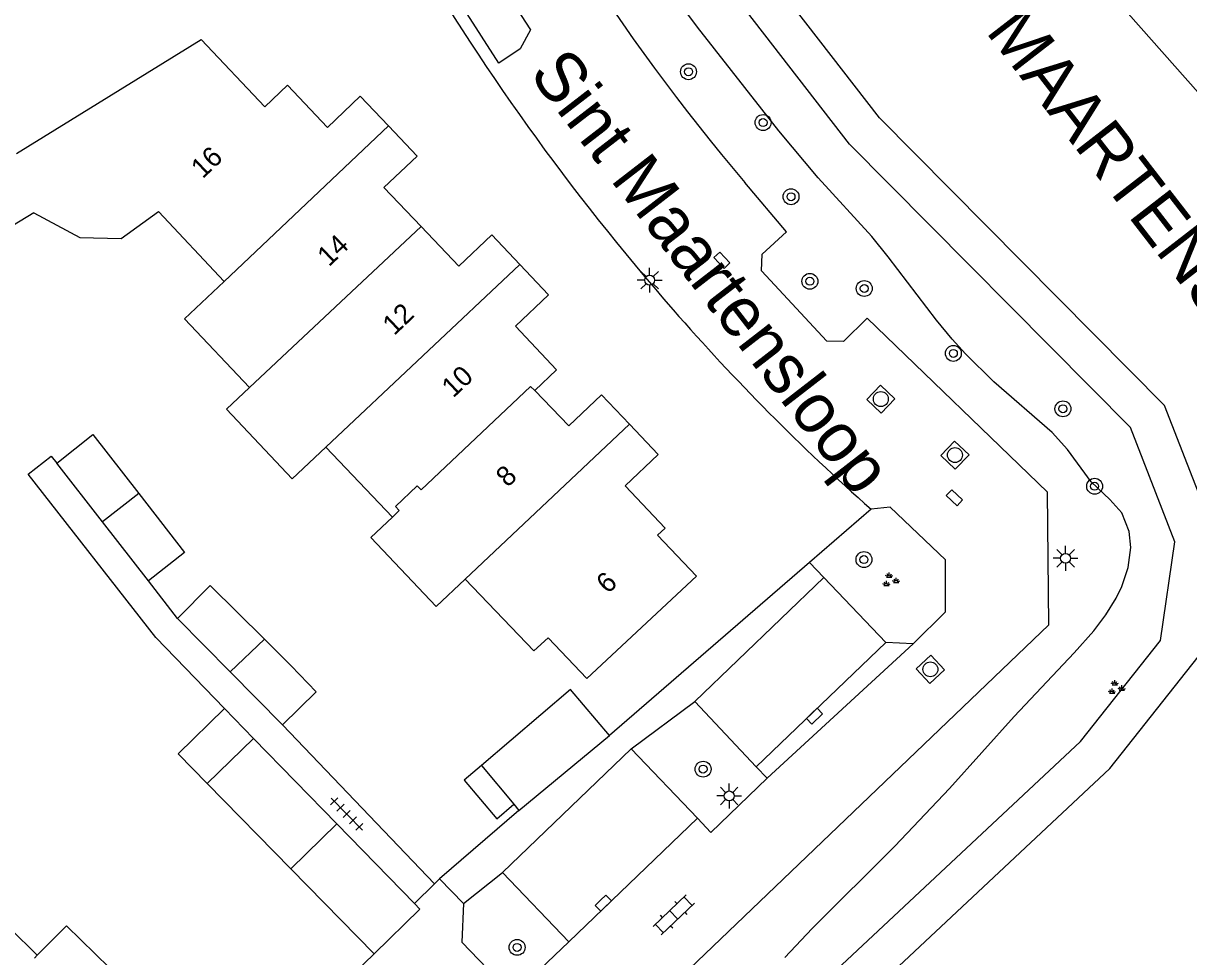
# Model space of a CAD drawing. Extents: x 126000 to 131009, y 393000 to 395500.
# Drawn here: x 130441 to 130499.6, y 394899.9 to 394946.8 of the extents above; entities that cross this region are included whole.
import ezdxf

# ---------------------------------------------------------------- set-up
doc = ezdxf.new("R2010")
doc.units = 0
for name, color, linetype in [('gg-afsc-erfafscheiding', 7, 'Continuous'), ('gg-afsc-muur', 7, 'Continuous'), ('gg-anno-huisnummerreeks BGT', 7, 'Continuous'), ('gg-anno-naam water', 7, 'Continuous'), ('gg-anno-openbare ruimte label', 7, 'Continuous'), ('gg-bbg-bijgebouw', 7, 'Continuous'), ('gg-bbg-gedigitaliseerde bebouwing', 7, 'Continuous'), ('gg-bbg-gedigitaliseerde bijgebouw', 7, 'Continuous'), ('gg-bbg-hoofdgebouw', 7, 'Continuous'), ('gg-bbg-luifel en loopbrug', 7, 'Continuous'), ('gg-bbg-tussenscheiding', 7, 'Continuous'), ('gg-knt-BGT kruinlijn', 7, 'Continuous'), ('gg-knt-verharding', 7, 'Continuous'), ('gg-knt-verharding nz', 7, 'Continuous'), ('gg-kntw-beschoeiing', 7, 'Continuous'), ('gt-grn-groengrens', 7, 'Continuous'), ('gt-grn-weggrens', 7, 'Continuous'), ('gt-symb-boom', 7, 'Continuous'), ('gt-symb-groenvak', 7, 'Continuous'), ('gt-symb-klinker verharding', 7, 'Continuous'), ('gt-symb-kolk', 7, 'Continuous'), ('gt-symb-lichtmast', 7, 'Continuous'), ('gt-symb-rioolschacht', 7, 'Continuous'), ('gt-symb-tegel verharding', 7, 'Continuous')]:
    doc.layers.add(name, color=color, linetype=linetype)

# ---------------------------------------------------------------- blocks, each defined once
blk = doc.blocks.new('gt0-BOOM')
at = {"layer": 'gt-symb-boom'}
for radius in [0.4, 0.2]:
    blk.add_circle((0, 0), radius, dxfattribs=at)
blk = doc.blocks.new('gt0-RS')
at = {"layer": 'gt-symb-rioolschacht'}
blk.add_lwpolyline([(-0.5, -0.5), (0.5, -0.5), (0.5, 0.5), (-0.5, 0.5)], close=True, dxfattribs=at)
blk.add_circle((0, 0), 0.375, dxfattribs=at)
blk = doc.blocks.new('gt0-KOLK')
at = {"layer": 'gt-symb-kolk'}
blk.add_lwpolyline([(0, 0), (0.375, 0), (0.375, 0.4), (-0.375, 0.4), (-0.375, 0), (0, 0)], dxfattribs=at)
blk = doc.blocks.new('gt0-GRVAK')
at = {"layer": 'gt-symb-groenvak'}
for p, q in [((-0.11, 0.189), (-0.228, 0.24)), ((-0.182, 0.153), (0.088, 0.153)), ((-0.091, 0.211), (-0.156, 0.322)), ((-0.047, 0.214), (-0.047, 0.393)), ((-0.004, 0.211), (0.061, 0.322)), ((0.015, 0.189), (0.133, 0.24)), ((0.262, -0.052), (0.197, 0.059)), ((0.305, -0.049), (0.305, 0.13)), ((0.349, -0.052), (0.414, 0.059)), ((-0.245, -0.228), (-0.363, -0.177)), ((-0.318, -0.264), (-0.047, -0.264)), ((-0.226, -0.206), (-0.291, -0.095)), ((-0.183, -0.203), (-0.183, -0.024)), ((-0.139, -0.206), (-0.074, -0.095)), ((-0.12, -0.228), (-0.002, -0.177)), ((0.243, -0.074), (0.125, -0.023)), ((0.17, -0.11), (0.441, -0.11)), ((0.368, -0.074), (0.486, -0.023))]:
    blk.add_line(p, q, dxfattribs=at)
blk = doc.blocks.new('gt0-LMAST')
at = {"layer": 'gt-symb-lichtmast'}
for p, q in [((-0.005, 0.246), (-0.005, 0.621)), ((-0.182, 0.173), (-0.447, 0.438)), ((0.172, 0.173), (0.437, 0.438)), ((-0.255, -0.004), (-0.63, -0.004)), ((-0.182, -0.181), (-0.447, -0.446)), ((-0.005, -0.254), (-0.005, -0.629)), ((0.437, -0.446), (0.172, -0.181)), ((0.245, -0.004), (0.62, -0.004))]:
    blk.add_line(p, q, dxfattribs=at)
blk.add_circle((-0.005, -0.004), 0.25, dxfattribs=at)
blk = doc.blocks.new('gt0-KL1')
at = {"layer": 'gt-symb-klinker verharding'}
for p, q in [((-1.15, 0.3), (1.15, 0.3)), ((-1, -0.3), (-1, 0.3)), ((-0.5, 0.3), (-0.5, 0.45)), ((0, -0.3), (0, 0.3)), ((0.5, 0.3), (0.5, 0.45)), ((1, -0.3), (1, 0.3)), ((-1.15, -0.3), (1.15, -0.3)), ((-0.5, -0.45), (-0.5, -0.3)), ((0.5, -0.45), (0.5, -0.3))]:
    blk.add_line(p, q, dxfattribs=at)
blk = doc.blocks.new('gt0-TEG1')
at = {"layer": 'gt-symb-tegel verharding'}
for p, q in [((-1.125, 0), (1.125, 0)), ((-0.9, -0.25), (-0.9, 0.25)), ((-0.45, -0.25), (-0.45, 0.25)), ((0, -0.25), (0, 0.25)), ((0.45, -0.25), (0.45, 0.25)), ((0.9, -0.25), (0.9, 0.25))]:
    blk.add_line(p, q, dxfattribs=at)

msp = doc.modelspace()

# ---------------------------------------------------------------- linework, layer by layer
at = {"layer": 'gg-afsc-erfafscheiding'}
for p, q in [((130442.405, 394925.082), (130442.68, 394924.73)), ((130448.75, 394916.92), (130447.3, 394918.82))]:
    msp.add_line(p, q, dxfattribs=at)
msp.add_lwpolyline([(130451.118, 394912.405), (130447.67, 394915.96), (130441.25, 394924.18), (130442.405, 394925.082)], dxfattribs=at)
at = {"layer": 'gg-afsc-muur'}
msp.add_line((130457.035, 394898.516), (130458.634, 394900.07), dxfattribs=at)
at = {"layer": 'gg-bbg-bijgebouw'}
for p, q in [((130456.76, 394906.603), (130452.58, 394910.898)), ((130465.917, 394907.278), (130470.471, 394911.048)), ((130464.045, 394909.54), (130465.667, 394907.581)), ((130465.667, 394907.581), (130465.917, 394907.278)), ((130460.665, 394902.589), (130456.76, 394906.603)), ((130460.935, 394902.312), (130460.665, 394902.589)), ((130458.634, 394900.07), (130460.935, 394902.312))]:
    msp.add_line(p, q, dxfattribs=at)
msp.add_lwpolyline([(130470.471, 394911.048), (130468.514, 394913.346), (130464.045, 394909.54)], dxfattribs=at)
at = {"layer": 'gg-bbg-gedigitaliseerde bebouwing'}
for p, q in [((130440.66, 394940.3), (130449.936, 394946.025)), ((130451.105, 394933.867), (130447.789, 394937.379)), ((130459.556, 394922.02), (130456.215, 394925.544)), ((130466.668, 394915.294), (130463.212, 394918.902)), ((130441.694, 394899.994), (130441.553, 394899.853))]:
    msp.add_line(p, q, dxfattribs=at)
for points in [[(130441.534, 394937.314), (130440.45, 394936.66), (130438.91, 394939.22)], [(130441.534, 394937.314), (130443.848, 394936.072), (130445.912, 394936.027), (130447.789, 394937.379)], [(130452.367, 394928.533), (130449.111, 394931.989), (130451.105, 394933.867)], [(130452.367, 394928.533), (130451.216, 394927.448), (130454.517, 394923.944), (130456.215, 394925.544)], [(130463.212, 394918.902), (130461.755, 394917.521), (130458.467, 394920.988), (130459.556, 394922.02)], [(130437.33, 394906.82), (130440.22, 394903.95), (130438.97, 394902.68), (130441.694, 394899.994)]]:
    msp.add_lwpolyline(points, dxfattribs=at)
at = {"layer": 'gg-bbg-gedigitaliseerde bijgebouw'}
for p, q in [((130444.987, 394921.778), (130442.68, 394924.73)), ((130447.3, 394918.82), (130444.987, 394921.778)), ((130451.394, 394914.246), (130448.75, 394916.92)), ((130453.119, 394915.881), (130454.46, 394914.55)), ((130454.04, 394911.57), (130451.394, 394914.246)), ((130452.58, 394910.898), (130451.118, 394912.405)), ((130454.448, 394904.338), (130450.24, 394908.63)), ((130458.634, 394900.07), (130454.448, 394904.338))]:
    msp.add_line(p, q, dxfattribs=at)
for points in [[(130442.68, 394924.73), (130444.49, 394926.18), (130446.8, 394923.21)], [(130446.8, 394923.21), (130449.11, 394920.24), (130447.3, 394918.82)], [(130448.75, 394916.92), (130450.39, 394918.58), (130453.119, 394915.881)], [(130454.46, 394914.55), (130455.72, 394913.23), (130454.04, 394911.57)], [(130450.24, 394908.63), (130448.784, 394910.116), (130451.118, 394912.405)]]:
    msp.add_lwpolyline(points, dxfattribs=at)
at = {"layer": 'gg-bbg-hoofdgebouw'}
for points in [[(130449.936, 394946.025), (130453.138, 394942.646), (130454.285, 394943.733), (130456.295, 394941.613), (130457.944, 394943.177), (130459.357, 394941.687)], [(130459.357, 394941.687), (130460.796, 394940.17), (130459.136, 394938.596), (130461.005, 394936.624)], [(130461.005, 394936.624), (130462.896, 394934.63), (130464.557, 394936.204), (130465.967, 394934.717)], [(130465.967, 394934.717), (130467.41, 394933.195), (130465.742, 394931.624), (130467.804, 394929.429), (130466.726, 394928.392)], [(130466.726, 394928.392), (130468.434, 394926.608), (130470.076, 394928.161), (130471.476, 394926.686)], [(130471.476, 394926.686), (130472.918, 394925.166), (130471.258, 394923.591), (130473.27, 394921.471), (130472.894, 394921.108), (130474.856, 394919.05), (130469.342, 394913.903)], [(130469.342, 394913.903), (130467.385, 394915.959), (130466.668, 394915.294)]]:
    msp.add_lwpolyline(points, dxfattribs=at)
at = {"layer": 'gg-bbg-luifel en loopbrug'}
for points in [[(130464.045, 394909.54), (130463.168, 394908.793), (130464.817, 394906.857), (130465.667, 394907.581)], [(130447.282, 394897.021), (130447.498, 394897.242), (130443.176, 394901.48), (130441.694, 394899.994)]]:
    msp.add_lwpolyline(points, dxfattribs=at)
at = {"layer": 'gg-bbg-tussenscheiding'}
for p, q in [((130451.105, 394933.867), (130459.357, 394941.687)), ((130452.367, 394928.533), (130461.005, 394936.624)), ((130465.967, 394934.717), (130456.215, 394925.544)), ((130463.212, 394918.902), (130471.476, 394926.686)), ((130446.8, 394923.21), (130444.987, 394921.778)), ((130451.394, 394914.246), (130453.119, 394915.881)), ((130450.24, 394908.63), (130452.58, 394910.898)), ((130456.76, 394906.603), (130454.448, 394904.338))]:
    msp.add_line(p, q, dxfattribs=at)
msp.add_lwpolyline([(130459.556, 394922.02), (130459.9, 394922.36), (130459.72, 394922.55), (130460.81, 394923.59), (130461, 394923.39), (130466.51, 394928.58), (130466.726, 394928.392)], dxfattribs=at)
at = {"layer": 'gg-knt-BGT kruinlijn'}
msp.add_lwpolyline([(130479.298, 394899.875), (130480.666, 394901.331), (130484.827, 394905.481), (130487.58, 394908.382), (130490.822, 394911.998), (130493.85, 394915.19), (130494.83, 394916.304), (130495.435, 394917.102), (130495.961, 394917.953), (130496.241, 394918.528), (130496.562, 394919.483), (130496.687, 394920.486), (130496.611, 394921.3), (130496.244, 394922.227), (130495.63, 394922.91), (130494.691, 394923.801), (130493.512, 394925.417), (130492.731, 394926.27), (130489.798, 394928.829), (130488.374, 394930.232), (130487.704, 394930.97), (130486.915, 394931.925), (130484.492, 394935.112), (130483.668, 394936.119), (130480.976, 394939.078), (130478.996, 394941.434), (130474.904, 394946.648), (130473.711, 394948.252)], dxfattribs=at)
at = {"layer": 'gg-knt-verharding'}
for p, q in [((130481.253, 394918.99), (130474.761, 394912.751)), ((130484.378, 394915.714), (130481.253, 394918.99)), ((130487.381, 394917.25), (130485.743, 394915.656)), ((130485.743, 394915.656), (130484.378, 394915.714)), ((130474.761, 394912.751), (130477.858, 394909.473)), ((130454.04, 394911.57), (130461.679, 394903.583)), ((130465.098, 394904.145), (130471.568, 394910.363)), ((130471.568, 394910.363), (130474.898, 394906.88)), ((130478.408, 394908.89), (130477.858, 394909.473)), ((130475.58, 394906.167), (130478.408, 394908.89)), ((130475.58, 394906.167), (130474.898, 394906.88)), ((130461.679, 394903.583), (130461.932, 394903.831)), ((130461.932, 394903.831), (130463.135, 394902.603)), ((130468.429, 394900.662), (130465.098, 394904.145)), ((130460.665, 394902.589), (130461.679, 394903.583)), ((130465.615, 394897.985), (130468.429, 394900.662))]:
    msp.add_line(p, q, dxfattribs=at)
for points in [[(130462.153, 394949.162), (130463.214, 394949.771), (130464.382, 394949.793), (130466.497, 394946.517), (130465.976, 394945.566), (130464.906, 394944.835), (130462.153, 394949.162)], [(130452.677, 394869.091), (130452.385, 394870.278), (130452.379, 394870.664), (130452.515, 394871.025), (130456.209, 394877.447), (130460.091, 394878.454), (130466.893, 394890.179), (130466.451, 394891.77), (130468.507, 394895.006), (130470.175, 394895.164), (130492.568, 394916.61), (130492.509, 394923.278), (130483.438, 394932.016), (130482.24, 394930.845), (130481.409, 394930.864), (130478.125, 394934.395), (130478.154, 394935.241), (130479.384, 394936.365), (130477.289, 394938.838)], [(130487.381, 394917.25), (130487.374, 394919.88), (130484.597, 394922.522), (130483.639, 394922.412)], [(130463.135, 394902.603), (130463.049, 394900.654), (130465.615, 394897.985)]]:
    msp.add_lwpolyline(points, dxfattribs=at)
for centre, radius, start, end in [((130565.002, 395012.359), 121.352, 198.98191, 221.18932), ((130560.151, 395009.047), 108.606, 204.81725, 220.27467), ((130555.939, 395004.153), 109.128, 221.08032, 228.50695)]:
    msp.add_arc(centre, radius, start, end, dxfattribs=at)
at = {"layer": 'gg-knt-verharding nz'}
for p, q in [((130477.858, 394909.473), (130484.378, 394915.714)), ((130468.429, 394900.662), (130474.898, 394906.88))]:
    msp.add_line(p, q, dxfattribs=at)
at = {"layer": 'gg-kntw-beschoeiing'}
for points in [[(130472.391, 394977.803), (130474.386, 394978.186), (130476.629, 394977.352), (130477.943, 394975.564), (130483.065, 394965.347), (130490.699, 394953.982), (130509.459, 394932.769)], [(130469.476, 394868.364), (130466.358, 394871.216), (130467.37, 394874.484), (130477.19, 394890.739), (130481.298, 394895.963), (130495.638, 394909.376), (130500.078, 394914.993), (130500.963, 394921.013), (130498.382, 394927.633), (130484.059, 394942.096), (130477.29, 394950.837), (130470.963, 394961.105), (130466.246, 394970.708)]]:
    msp.add_lwpolyline(points, dxfattribs=at)
at = {"layer": 'gt-grn-groengrens'}
for p, q in [((130483.639, 394922.412), (130480.535, 394919.733)), ((130480.535, 394919.733), (130470.471, 394911.048)), ((130480.535, 394919.733), (130481.253, 394918.99)), ((130471.568, 394910.363), (130474.761, 394912.751)), ((130465.917, 394907.278), (130461.932, 394903.831)), ((130463.135, 394902.603), (130465.098, 394904.145))]:
    msp.add_line(p, q, dxfattribs=at)
msp.add_lwpolyline([(130482.241, 394867.201), (130477.361, 394863.507), (130472.733, 394863.612), (130467.892, 394866.119), (130464.144, 394870.826), (130465.532, 394875.309), (130475.542, 394891.878), (130479.82, 394897.319), (130494.162, 394910.734), (130498.177, 394915.813), (130498.907, 394920.78), (130496.669, 394926.52), (130482.552, 394940.775), (130475.643, 394949.697), (130469.21, 394960.137), (130464.128, 394970.483)], dxfattribs=at)
at = {"layer": 'gt-grn-weggrens'}
msp.add_line((130485.743, 394915.656), (130478.408, 394908.89), dxfattribs=at)

# ---------------------------------------------------------------- block references
at = {"layer": 'gt-symb-boom'}
for p in [(130474.451, 394944.411), (130478.2, 394941.856), (130479.604, 394938.127), (130480.553, 394933.875), (130483.286, 394933.513), (130487.768, 394930.251), (130493.279, 394927.465), (130494.873, 394923.57), (130483.273, 394919.885), (130475.183, 394909.35), (130465.83, 394900.389)]:
    msp.add_blockref('gt0-BOOM', p, dxfattribs=at)
at = {"layer": 'gt-symb-groenvak'}
for p in [(130484.59, 394918.844), (130495.932, 394913.433)]:
    msp.add_blockref('gt0-GRVAK', p, dxfattribs=at)
at = {"layer": 'gt-symb-klinker verharding', "rotation": 43.78457174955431}
msp.add_blockref('gt0-KL1', (130473.705, 394902.025), dxfattribs=at)
at = {"layer": 'gt-symb-kolk'}
for p, rotation in [((130475.979, 394934.797), -47.06710321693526), ((130487.961, 394923.139), 136.4584176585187), ((130480.648, 394912.157), -136.13442163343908), ((130470.029, 394902.755), -135.16208098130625)]:
    msp.add_blockref('gt0-KOLK', p, dxfattribs=dict(at, rotation=rotation))
at = {"layer": 'gt-symb-lichtmast'}
for p in [(130472.5, 394933.936), (130493.415, 394919.952), (130476.5, 394908.006)]:
    msp.add_blockref('gt0-LMAST', p, dxfattribs=at)
at = {"layer": 'gt-symb-rioolschacht'}
for p, rotation in [((130484.121, 394927.954), -43.581074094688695), ((130487.848, 394925.139), -43.581074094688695), ((130486.613, 394914.366), 43.2176795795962)]:
    msp.add_blockref('gt0-RS', p, dxfattribs=dict(at, rotation=rotation))
at = {"layer": 'gt-symb-tegel verharding', "rotation": -45.64829798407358}
msp.add_blockref('gt0-TEG1', (130457.261, 394907.093), dxfattribs=at)

# ---------------------------------------------------------------- texts
at = {"layer": 'gg-anno-huisnummerreeks BGT'}
for s, rotation, p in [('16', 43.5, (130450.014, 394938.997)), ('14', 43.5, (130456.365, 394934.574)), ('12', 43.5, (130459.645, 394931.115)), ('10', 43.2, (130462.614, 394927.977)), ('8', 43.8, (130465.354, 394923.48)), ('6', 43.5, (130470.393, 394918.127))]:
    msp.add_text(s, height=1, rotation=rotation, dxfattribs=at).set_placement(p)
at = {"layer": 'gg-anno-naam water'}
msp.add_text('ST MAARTENSLOOPVIJVER', height=2.5, rotation=307.72927, dxfattribs=at).set_placement((130486.172, 394950.538))
at = {"layer": 'gg-anno-openbare ruimte label'}
msp.add_text('Sint Maartensloop', height=2.5, rotation=307.7, dxfattribs=at).set_placement((130466.388, 394944.283))

doc.saveas('drawing.dxf')
